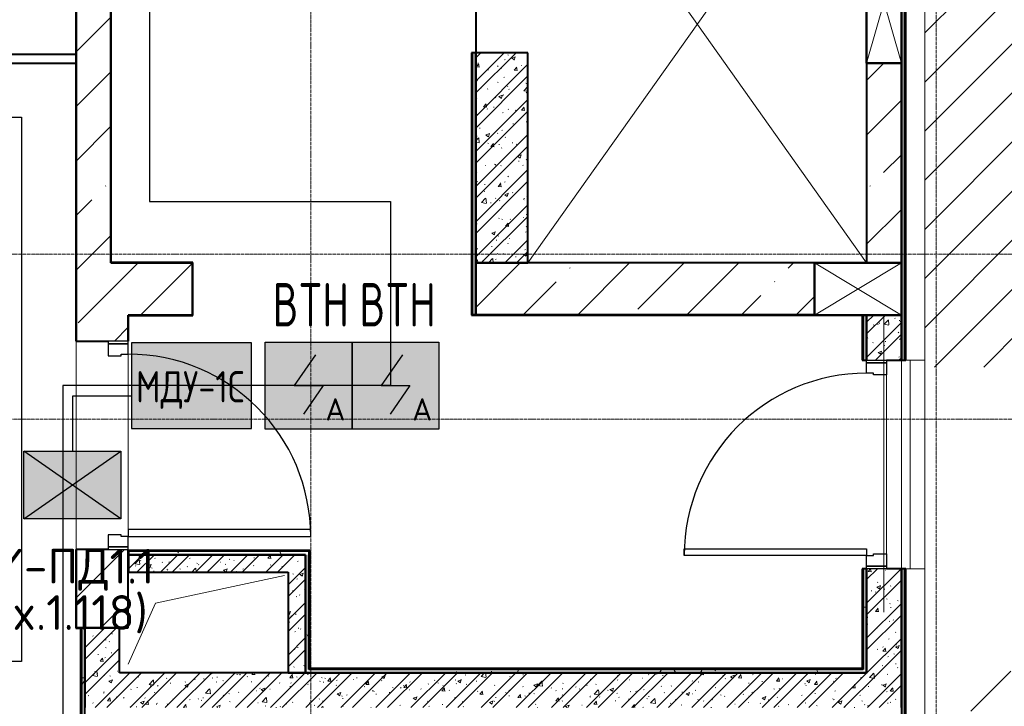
# Model space of a CAD drawing. Header units: millimetres. Extents: x -135639 to 224623, y -383017 to -59102.
# Tile 315 of 494: x 44138 to 49806, y -127774 to -123821. Entities that reach past the tile are written whole.
import ezdxf
from ezdxf.enums import TextEntityAlignment as Align

# ---------------------------------------------------------------- set-up
doc = ezdxf.new("R2010")
doc.units = ezdxf.units.MM
for name, pattern in [('CONTINOUS', [0]), ('Линия сетки', [25, 20, -2.5, 0, -2.5]), ('Штрих_3_1_5_', [4.5, 3, -1.5]), ('Штриховая_ш3 п1_5', [4.5, 3, -1.5])]:
    doc.linetypes.add(name, pattern=pattern)
for name, color, linetype, lineweight in [('#СПС_КЛ_R3', 190, 'Continuous', 30), ('A-000-M_MASS', 7, 'Continuous', 18), ('A-200-M_WALL', 7, 'Continuous', 18), ('A-200-M_WALL_EXT', 7, 'Continuous', 18), ('A-200-M_WALL_INT', 7, 'Continuous', 18), ('A-200-M_WALL_PAT', 7, 'Continuous', 40), ('A-314-M_WINDOW', 7, 'Continuous', 18), ('A-325-M_DOOR', 7, 'Continuous', 18), ('A-325-M_DOOR__FRAME', 7, 'Continuous', 30), ('A-325-M_DOOR_OPENING', 7, 'Continuous', 18), ('A-325-M_DOOR_PANEL', 7, 'Continuous', 30), ('C-953-M_PARKING', 7, 'Continuous', 18), ('S-280-M_STRUCT_FRAME', 7, 'Continuous', 18), ('Z-030-M_GRID', 7, 'Continuous', 9), ('Z-060-M_DETAIL', 7, 'Continuous', 18), ('ОС', 5, 'Continuous', 25), ('ПС', 7, 'Continuous', 40), ('СС-011-ПОЖ-СИГНАЛИЗАЦИЯ', 1, 'Continuous', 30)]:
    doc.layers.add(name, color=color, linetype=linetype, lineweight=lineweight)
doc.layers.add('A-010-M_ROOM_SEPARATION', color=4, linetype='Штриховая_ш3 п1_5', lineweight=40, true_color=0x00ffff)
doc.layers.add('ССПС', color=5, linetype='Continuous')
doc.styles.add('1111', font='isocpeur.ttf')
doc.styles.add('ISOCPEUR', font='isocpeur.ttf', dxfattribs={"height": 300})
pattern_1 = [(50, (0, 0), (218.62117, -19.1268), [22.86, -251.46]), (355, (0, 0), (-42.2919, 229.2684), [18.288, -201.168]), (100.451, (18.22, -1.6), (176.33107, 210.13963), [19.428, -213.708]), (46.184, (0, 60.96), (325.29495, -50.4516), [34.29, -377.19]), (96.636, (27.1, 56.76), (284.883, 296.9127), [29.142, -320.562]), (351.184, (0, 60.96), (284.8858, 296.9107), [27.432, -301.752]), (21, (30.48, 45.72), (181.93753, -122.71832), [22.86, -251.46]), (326, (30.48, 45.72), (74.1622, 221.0262), [18.288, -201.168]), (71.451, (45.64, 35.5), (256.10035, 98.30526), [19.428, -213.708]), (37.5, (0, 0), (3.70639, 101.465895), [3.353, -195.377, 3.353, -200.863, -201.93]), (37.5, (0, 0), (3.70639, 101.465895), [-402.946, 3.353, -198.577]), (7.5, (0, 0), (80.18358, 120.21653), [3.353, -113.081, 3.353, -190.805, -76.962]), (7.5, (0, 0), (80.18358, 120.21653), [-310.591, 3.353, -73.609]), (327.5, (-67.97, 0), (162.70865, -6.87497), [3.353, -72.847, 3.353, -234.391, -315.468]), (327.5, (-67.97, 0), (162.70865, -6.87497), [-313.944, 3.353, -312.115]), (317.5, (-98.45, 0), (177.75468, 30.51183), [3.353, -95.707, 3.353, -154.534, -224.028]), (317.5, (-98.45, 0), (177.75468, 30.51183), [-256.946, 3.353, -220.675])]
pattern_2 = [(45, (0, 0), (-101.02788, 101.02788), []), (45, (67.35, 0), (-101.02788, 101.02788), [])]
pattern_3 = [(0, (0, 0), (406.4, 101.6), [33.528, -271.272, 33.528, -271.272, -1625.6]), (0, (0, 0), (406.4, 101.6), [-609.6, 33.528, -576.072, 33.528, -271.272, -711.2]), (0, (0, 0), (406.4, 101.6), [-1524, 33.528, -169.672, 33.528, -474.472]), (120, (152.4, 50.8), (-291.18818, 301.15272), [33.528, -271.272, 33.528, -271.272, -1625.6]), (120, (152.4, 50.8), (-291.18818, 301.15272), [-609.6, 33.528, -576.072, 33.528, -271.272, -711.2]), (120, (152.4, 50.8), (-291.18818, 301.15272), [-1524, 33.528, -169.672, 33.528, -474.472]), (240, (203.2, 254), (-115.21182, -402.75272), [33.528, -271.272, 33.528, -271.272, -1625.6]), (240, (203.2, 254), (-115.21182, -402.75272), [-609.6, 33.528, -576.072, 33.528, -271.272, -711.2]), (240, (203.2, 254), (-115.21182, -402.75272), [-1524, 33.528, -169.672, 33.528, -474.472])]
pattern_4 = [(45, (0, 0), (-314.309, 314.309), []), (45, (314.3, 0), (-314.309, 314.309), [555.625, -111.125, 3.353, -107.772])]

# ---------------------------------------------------------------- blocks, each defined once
blk = doc.blocks.new('101_Дверь_Однопольная - _ПЧ_Мет_1000х2000_Лифтовой холл_EI60_Пр-4459317-B1_-7_650_')
at = {"layer": 'A-325-M_DOOR', "color": 253, "lineweight": 30, "true_color": 0xaaaaaa}
for p, q in [((-600, 100), (-585, 100)), ((-600, -15), (-600, 100)), ((-585, 100), (-585, -15)), ((585, -15), (585, 100)), ((585, 100), (600, 100)), ((600, 100), (600, -15)), ((-585, -15), (-600, -15)), ((600, -15), (585, -15))]:
    blk.add_line(p, q, dxfattribs=at)
at = {"layer": 'A-325-M_DOOR__FRAME', "color": 253, "true_color": 0xaaaaaa}
for p, q in [((-585, 100), (-525, 100)), ((-585, -15), (-585, 100)), ((-525, 100), (-525, 60)), ((-525, 60), (-515, 60)), ((-515, 60), (-515, -15)), ((515, 60), (525, 60)), ((515, -15), (515, 60)), ((525, 100), (585, 100)), ((525, 60), (525, 100)), ((585, 100), (585, -15)), ((-515, -15), (-585, -15)), ((585, -15), (515, -15))]:
    blk.add_line(p, q, dxfattribs=at)
at = {"layer": 'A-325-M_DOOR_PANEL', "color": 253, "true_color": 0xaaaaaa}
for p, q in [((-525, 1150), (-485, 1150)), ((-525, 100), (-525, 1150)), ((-485, 1150), (-485, 100)), ((-485, 100), (-525, 100))]:
    blk.add_line(p, q, dxfattribs=at)
blk.add_arc((-525, 100), 1050, 0, 90, dxfattribs=at)
blk = doc.blocks.new('A_PAR_Parking - M_MGN-V48-B1_-7_650_')
at = {"layer": 'C-953-M_PARKING', "lineweight": 9, "true_color": 0xcddce3}
h = blk.add_hatch(dxfattribs=at)
h.set_pattern_fill('FP_7', color=254, style=0, pattern_type=2)
h.set_pattern_definition([(315, (-68250, 60750), (141.42136, 141.42136), [])])
h.paths.add_polyline_path([(-1250, 3265), (-1250, 2700), (1300, 2700), (1300, -2650), (2350, -2650), (2350, 3265), (-1235.5, 3265)])
blk = doc.blocks.new('A_PAR_Parking - M_MGN-V49-B1_-7_650_')
at = {"layer": 'C-953-M_PARKING', "lineweight": 9, "true_color": 0xcddce3}
h = blk.add_hatch(dxfattribs=at)
h.set_pattern_fill('FP_8', color=254, style=0, pattern_type=2)
h.set_pattern_definition([(45, (-59000, -61900), (-141.42136, 141.42136), [])])
h.paths.add_polyline_path([(2350, -2650), (2350, 3350), (-1250, 3350), (-1250, 2700), (1300, 2700), (1300, -2650)])
blk = doc.blocks.new('101_Дверь_Однопольная - _ПЧ_Мет_1000х2000_Лифтовой холл_EI60_Л-3419370-B1_-7_650_')
at = {"layer": 'A-325-M_DOOR', "color": 253, "lineweight": 30, "true_color": 0xaaaaaa}
for p, q in [((-585, 150), (-600, 150)), ((-600, 150), (-600, 35)), ((-585, 35), (-585, 150)), ((600, 150), (585, 150)), ((585, 150), (585, 35)), ((600, 35), (600, 150)), ((-600, 35), (-585, 35)), ((585, 35), (600, 35))]:
    blk.add_line(p, q, dxfattribs=at)
at = {"layer": 'A-325-M_DOOR__FRAME', "color": 253, "true_color": 0xaaaaaa}
for p, q in [((-525, 150), (-585, 150)), ((-585, 150), (-585, 35)), ((-525, 110), (-525, 150)), ((585, 150), (525, 150)), ((525, 150), (525, 110)), ((585, 35), (585, 150)), ((-515, 110), (-525, 110)), ((-515, 35), (-515, 110)), ((525, 110), (515, 110)), ((515, 110), (515, 35)), ((-585, 35), (-515, 35)), ((515, 35), (585, 35))]:
    blk.add_line(p, q, dxfattribs=at)
at = {"layer": 'A-325-M_DOOR_PANEL', "color": 253, "true_color": 0xaaaaaa}
for p, q in [((525, 1200), (485, 1200)), ((485, 1200), (485, 150)), ((525, 150), (525, 1200)), ((485, 150), (525, 150))]:
    blk.add_line(p, q, dxfattribs=at)
blk.add_arc((525, 150), 1050, 90, 180, dxfattribs=at)
blk = doc.blocks.new('ПР - _ПЧ_1200_200_Оп250-250_Шаг300_Арм16_Арм10-3250725-B1_-7_650_')
at = {"layer": 'S-280-M_STRUCT_FRAME', "color": 21, "true_color": 0xffaaaa}
for p, q in [((-850, 0), (850, 0)), ((-850, 0), (-600, 0)), ((-515, 0), (515, 0)), ((-515, 0), (515, 0)), ((600, 0), (850, 0))]:
    blk.add_line(p, q, dxfattribs=at)
blk = doc.blocks.new('CP_ДШ_Hanytex_TopJoint 24C_Половина - CP_ДШ_Hanytex_TopJoint 24C_Половина-3668194-B1_-7_650_')
at = {"layer": 'A-000-M_MASS', "color": 253, "true_color": 0xaaaaaa}
for q in [(0, 110), (10360, 0)]:
    blk.add_line((10360, 110), q, dxfattribs=at)
blk = doc.blocks.new('CP_ДШ_Hanytex_TopJoint 24C_Половина - CP_ДШ_Hanytex_TopJoint 24C_Половина-3668236-B1_-7_650_')
at = {"layer": 'A-000-M_MASS', "color": 253, "true_color": 0xaaaaaa}
for p in [(0, 0), (5655, 110)]:
    blk.add_line(p, (0, 110), dxfattribs=at)
blk = doc.blocks.new('CP_ДШ_Hanytex_TopJoint 24C - CP_ДШ_Hanytex_TopJoint 24C-V92-B1_-7_650_')
at = {"layer": 'A-000-M_MASS', "color": 253, "true_color": 0xaaaaaa}
for p, q in [((0, 0), (0, 110)), ((1200, 110), (0, 110)), ((1200, 110), (1200, 0)), ((1200, 25), (0, 25)), ((0, 25), (0, 0)), ((1200, 0), (1200, 25)), ((0, -25), (1200, -25)), ((1115, -110), (85, -110))]:
    blk.add_line(p, q, dxfattribs=at)
blk = doc.blocks.new('135_SLK_GD_AR_rvt-1-B1_-7_650_')
at = {"layer": 'A-200-M_WALL_PAT', "lineweight": 9, "true_color": 0xaaaaaa}
h = blk.add_hatch(dxfattribs=at)
h.set_pattern_fill('FP_11', color=253, style=0, pattern_type=2)
h.set_pattern_definition(pattern_3)
h.paths.add_polyline_path([(57350, 60100), (57370, 60100), (57370, 65840), (57350, 65840), (57350, 60361.5)])
h.paths.add_polyline_path([(57350, 67040), (57370, 67040), (57370, 77420), (57350, 77420), (57350, 67300)])
h = blk.add_hatch(dxfattribs=at)
h.set_pattern_fill('FP_11', color=253, style=0, pattern_type=2)
h.set_pattern_definition(pattern_3)
h.paths.add_polyline_path([(54900, 67302), (54900, 68810), (54880, 68810), (54880, 67302)])
h.paths.add_polyline_path([(54880, 70210), (54900, 70210), (54900, 70690), (54880, 70690)])
h.paths.add_polyline_path([(54880, 71790), (54900, 71790), (54900, 72640), (54880, 72640)])
h.paths.add_polyline_path([(54880, 73740), (54900, 73740), (54900, 74590), (54880, 74590)])
h.paths.add_polyline_path([(54880, 75990), (54900, 75990), (54900, 77198), (54880, 77198), (54880, 76328.8)])
h = blk.add_hatch(dxfattribs=at)
h.set_pattern_fill('FP_1', color=253, style=0, pattern_type=2)
h.set_pattern_definition(pattern_1)
h.paths.add_polyline_path([(55200, 67600), (55200, 68810), (54900, 68810), (54900, 67600)])
h = blk.add_hatch(dxfattribs=at)
h.set_pattern_fill('FP_2', color=253, style=0, pattern_type=2)
h.set_pattern_definition(pattern_2)
h.paths.add_polyline_path([(55200, 67600), (55200, 68810), (54900, 68810), (54900, 67600)])
h = blk.add_hatch(dxfattribs=at)
h.set_pattern_fill('FP_11', color=253, style=0, pattern_type=2)
h.set_pattern_definition(pattern_3)
h.paths.add_polyline_path([(57130, 65260), (57150, 65260), (57150, 65840), (57130, 65840), (57130, 65265)])
h.paths.add_polyline_path([(57150, 67040), (57150, 67300), (57130, 67300), (57130, 67040)])
h = blk.add_hatch(dxfattribs=at)
h.set_pattern_fill('FP_1', color=253, style=0, pattern_type=2)
h.set_pattern_definition(pattern_1)
h.paths.add_polyline_path([(57150, 65240), (57350, 65240), (57350, 65840), (57150, 65840), (57150, 65265)])
h.paths.add_polyline_path([(57265, 67040), (57350, 67040), (57350, 67300), (57150, 67300), (57150, 67040), (57210.4, 67040)])
h = blk.add_hatch(dxfattribs=at)
h.set_pattern_fill('FP_2', color=253, style=0, pattern_type=2)
h.set_pattern_definition(pattern_2)
h.paths.add_polyline_path([(57150, 65240), (57350, 65240), (57350, 65840), (57150, 65840), (57150, 65265)])
h.paths.add_polyline_path([(57265, 67040), (57350, 67040), (57350, 67300), (57150, 67300), (57150, 67040), (57210.4, 67040)])
h = blk.add_hatch(dxfattribs=at)
h.set_pattern_fill('FP_11', color=253, style=0, pattern_type=2)
h.set_pattern_definition(pattern_3)
h.paths.add_polyline_path([(53920, 65920), (53940, 65920), (53940, 65940), (52902, 65940), (52902, 65920)])
h = blk.add_hatch(dxfattribs=at)
h.set_pattern_fill('FP_1', color=253, style=0, pattern_type=2)
h.set_pattern_definition(pattern_1)
h.paths.add_polyline_path([(53820, 65820), (53920, 65820), (53920, 65920), (52902, 65920), (52902, 65820)])
h = blk.add_hatch(dxfattribs=at)
h.set_pattern_fill('FP_2', color=253, style=0, pattern_type=2)
h.set_pattern_definition(pattern_2)
h.paths.add_polyline_path([(53820, 65820), (53920, 65820), (53920, 65920), (52902, 65920), (52902, 65820)])
h = blk.add_hatch(dxfattribs=at)
h.set_pattern_fill('FP_11', color=253, style=0, pattern_type=2)
h.set_pattern_definition(pattern_3)
h.paths.add_polyline_path([(53920, 65260), (53940, 65260), (53940, 65920), (53920, 65920), (53920, 65265)])
h = blk.add_hatch(dxfattribs=at)
h.set_pattern_fill('FP_1', color=253, style=0, pattern_type=2)
h.set_pattern_definition(pattern_1)
h.paths.add_polyline_path([(53920, 65240), (53920, 65820), (53820, 65820), (53820, 65240)])
h = blk.add_hatch(dxfattribs=at)
h.set_pattern_fill('FP_2', color=253, style=0, pattern_type=2)
h.set_pattern_definition(pattern_2)
h.paths.add_polyline_path([(53920, 65240), (53920, 65820), (53820, 65820), (53820, 65240)])
h = blk.add_hatch(dxfattribs=at)
h.set_pattern_fill('FP_11', color=253, style=0, pattern_type=2)
h.set_pattern_definition(pattern_3)
h.paths.add_polyline_path([(52630, 64495), (52650, 64495), (52650, 65500), (52630, 65500), (52630, 64500)])
h = blk.add_hatch(dxfattribs=at)
h.set_pattern_fill('FP_1', color=253, style=0, pattern_type=2)
h.set_pattern_definition(pattern_1)
h.paths.add_polyline_path([(52850, 65040), (52850, 65500), (52650, 65500), (52650, 65040), (52750, 65040)])
h = blk.add_hatch(dxfattribs=at)
h.set_pattern_fill('FP_2', color=253, style=0, pattern_type=2)
h.set_pattern_definition(pattern_2)
h.paths.add_polyline_path([(52850, 65040), (52850, 65500), (52650, 65500), (52650, 65040), (52750, 65040)])
h = blk.add_hatch(dxfattribs=at)
h.set_pattern_fill('FP_1', color=253, style=0, pattern_type=2)
h.set_pattern_definition(pattern_1)
h.paths.add_polyline_path([(57350, 65040), (57350, 65240), (52850, 65240), (52850, 65040), (57210.4, 65040)])
h = blk.add_hatch(dxfattribs=at)
h.set_pattern_fill('FP_2', color=253, style=0, pattern_type=2)
h.set_pattern_definition(pattern_2)
h.paths.add_polyline_path([(57350, 65040), (57350, 65240), (52850, 65240), (52850, 65040), (57210.4, 65040)])
h = blk.add_hatch(dxfattribs=at)
h.set_pattern_fill('FP_11', color=253, style=0, pattern_type=2)
h.set_pattern_definition(pattern_3)
h.paths.add_polyline_path([(57150, 65240), (57150, 65260), (53920, 65260), (53920, 65240), (56268.9, 65240)])
at = {"color": 253, "lineweight": 18, "true_color": 0xaaaaaa}
for p, q in [((53800, 65800), (53056.6, 65642)), ((53056.6, 65642), (52900, 65290))]:
    blk.add_line(p, q, dxfattribs=at)
at = {"layer": 'A-010-M_ROOM_SEPARATION', "color": 131, "linetype": 'Штрих_3_1_5_', "true_color": 0xaaffff}
blk.add_line((54900, 70210), (54900, 68810), dxfattribs=at)
at = {"layer": 'A-200-M_WALL', "color": 253, "lineweight": 40, "true_color": 0xaaaaaa}
for p, q in [((57370, 67040), (57370, 77420)), ((54880, 68810), (54880, 67302)), ((54880, 67302), (54875, 67302)), ((54900, 67302), (54880, 67302)), ((57130, 67300), (57130, 67040)), ((57150, 67300), (57150, 67040)), ((57150, 67040), (57150, 67300)), ((57350, 67040), (57350, 67300)), ((57350, 67300), (57350, 67040)), ((52900, 65920), (52900, 65820)), ((53940, 65940), (52902, 65940)), ((52902, 65940), (52902, 65920)), ((53920, 65920), (52902, 65920)), ((52902, 65920), (52902, 65820)), ((52902, 65920), (53920, 65920)), ((53940, 65940), (53940, 65920)), ((53940, 65265), (53940, 65920)), ((57130, 65840), (57130, 65265)), ((57150, 65840), (57150, 65265)), ((57150, 65265), (57150, 65840)), ((57350, 65240), (57350, 65840)), ((57350, 65840), (57350, 65240)), ((57370, 60100), (57370, 65840)), ((52630, 65500), (52630, 64500)), ((53920, 65240), (53820, 65240)), ((53820, 65240), (53920, 65240)), ((53940, 65260), (53940, 65265)), ((57130, 65260), (53940, 65260)), ((57130, 65265), (57130, 65260)), ((57150, 65260), (57150, 65265))]:
    blk.add_line(p, q, dxfattribs=at)
at = {"layer": 'A-200-M_WALL_INT', "color": 253, "lineweight": 40, "true_color": 0xaaaaaa}
for p, q in [((57375, 67040), (57375, 77425)), ((52800, 74650), (52800, 67600)), ((52802, 67602), (52802, 74670)), ((52598, 70398), (52598, 67150)), ((52600, 67150), (52600, 70400)), ((54900, 68810), (54875, 68810)), ((54875, 68810), (54875, 67302)), ((54900, 68810), (54900, 67600)), ((55200, 68810), (54900, 68810)), ((54900, 67302), (54900, 68810)), ((55200, 67600), (55200, 68810)), ((52600, 68800), (51272, 68800)), ((51272, 68750), (52600, 68750)), ((52600, 68750), (52600, 68800)), ((57350, 68750), (57350, 67600)), ((52800, 67600), (52802, 67600)), ((53272, 67602), (52802, 67602)), ((52802, 67600), (53270, 67600)), ((53270, 67600), (53270, 67300)), ((53272, 67600), (53272, 67602)), ((53272, 67298), (53272, 67600)), ((54900, 67600), (55200, 67600)), ((52900, 67300), (52900, 67150)), ((52902, 67300), (52900, 67300)), ((53270, 67300), (52902, 67300)), ((52902, 67150), (52902, 67298)), ((52902, 67298), (53270, 67298)), ((53270, 67298), (53272, 67298)), ((54875, 67302), (54875, 67300)), ((54875, 67300), (54900, 67300)), ((56850, 67302), (54900, 67302)), ((54900, 67300), (56850, 67300)), ((57125, 67300), (57125, 67040)), ((52598, 67150), (52600, 67150)), ((52900, 67150), (52902, 67150)), ((57125, 67040), (57150, 67040)), ((57265, 67040), (57350, 67040)), ((57350, 67040), (57375, 67040)), ((52600, 65950), (52598, 65950)), ((52598, 65950), (52598, 65498)), ((52600, 65500), (52600, 65950)), ((52900, 65950), (52900, 65920)), ((52902, 65950), (52900, 65950)), ((52902, 65945), (52902, 65950)), ((53945, 65945), (52902, 65945)), ((53920, 65820), (53920, 65920)), ((53920, 65920), (53920, 65265)), ((53945, 65940), (53945, 65945)), ((53945, 65920), (53945, 65940)), ((53945, 65265), (53945, 65920)), ((52900, 65820), (52902, 65820)), ((52902, 65820), (53820, 65820)), ((53820, 65820), (53820, 65240)), ((53920, 65240), (53920, 65820)), ((57150, 65840), (57125, 65840)), ((57125, 65840), (57125, 65265)), ((57350, 65840), (57265, 65840)), ((57375, 65840), (57350, 65840)), ((57375, 60100), (57375, 65840)), ((52598, 65498), (52600, 65498)), ((52625, 65500), (52600, 65500)), ((52600, 65498), (52625, 65498)), ((52650, 65500), (52625, 65500)), ((52625, 65500), (52625, 64500)), ((52625, 65498), (52625, 65500)), ((52650, 65500), (52650, 65040)), ((52850, 65500), (52650, 65500)), ((52650, 64500), (52650, 65500)), ((52850, 65240), (52850, 65500)), ((53820, 65240), (52850, 65240)), ((53920, 65265), (53920, 65260)), ((53920, 65260), (53920, 65240)), ((57150, 65240), (53920, 65240)), ((53920, 65240), (57150, 65240)), ((57125, 65265), (53945, 65265)), ((57150, 65265), (57150, 65240)), ((57150, 65240), (57150, 65260)), ((57350, 65040), (57350, 65240)), ((57350, 65240), (57350, 63550))]:
    blk.add_line(p, q, dxfattribs=at)
at = {"layer": 'A-000-M_MASS', "color": 253, "lineweight": 18, "true_color": 0xaaaaaa}
for name, p, rotation in [('CP_ДШ_Hanytex_TopJoint 24C_Половина - CP_ДШ_Hanytex_TopJoint 24C_Половина-3668194-B1_-7_650_', (57375, 77400), 269.9999999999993), ('CP_ДШ_Hanytex_TopJoint 24C - CP_ДШ_Hanytex_TopJoint 24C-V92-B1_-7_650_', (57375, 67040), 270.0000000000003), ('CP_ДШ_Hanytex_TopJoint 24C_Половина - CP_ДШ_Hanytex_TopJoint 24C_Половина-3668236-B1_-7_650_', (57375, 65840), 269.9999999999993)]:
    blk.add_blockref(name, p, dxfattribs=dict(at, rotation=rotation))
at = {"layer": 'A-325-M_DOOR', "color": 253, "lineweight": 18, "true_color": 0xaaaaaa}
for name, p, rotation in [('101_Дверь_Однопольная - _ПЧ_Мет_1000х2000_Лифтовой холл_EI60_Л-3419370-B1_-7_650_', (52750, 66550), 269.9999999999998), ('101_Дверь_Однопольная - _ПЧ_Мет_1000х2000_Лифтовой холл_EI60_Пр-4459317-B1_-7_650_', (57250, 66440), 90)]:
    blk.add_blockref(name, p, dxfattribs=dict(at, rotation=rotation))
at = {"layer": 'C-953-M_PARKING', "color": 253, "lineweight": 18, "true_color": 0xaaaaaa, "rotation": 89.9999999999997}
blk.add_blockref('A_PAR_Parking - M_MGN-V48-B1_-7_650_', (60750, 68250), dxfattribs=at)
at = {"layer": 'C-953-M_PARKING', "color": 253, "lineweight": 18, "true_color": 0xaaaaaa}
blk.add_blockref('A_PAR_Parking - M_MGN-V49-B1_-7_650_', (59000, 61900), dxfattribs=at)
at = {"layer": 'S-280-M_STRUCT_FRAME', "color": 253, "lineweight": 18, "true_color": 0xaaaaaa, "rotation": 90}
blk.add_blockref('ПР - _ПЧ_1200_200_Оп250-250_Шаг300_Арм16_Арм10-3250725-B1_-7_650_', (57250, 66440), dxfattribs=at)
blk = doc.blocks.new('231_ADSK_Дверь_Проем - ADSK_Дверь_Проем-V294-B1_-7_650_')
at = {"layer": 'A-325-M_DOOR_OPENING', "color": 253, "true_color": 0xaaaaaa}
for p, q in [((-600, 150), (600, 150)), ((-600, -150), (600, -150))]:
    blk.add_line(p, q, dxfattribs=at)
blk = doc.blocks.new('231_Отверстие прямоуг _Окно_Стена_ - Отверстие-2214511-B1_-7_650_')
at = {"layer": 'A-314-M_WINDOW', "color": 253, "lineweight": 50, "true_color": 0xaaaaaa}
for p, q in [((-225, -100), (-225, 100)), ((-225, 100), (475, 100)), ((475, 100), (475, -100)), ((475, -100), (-225, -100))]:
    blk.add_line(p, q, dxfattribs=at)
at = {"layer": 'Z-060-M_DETAIL', "color": 253, "true_color": 0xaaaaaa}
for p, q in [((-225, 100), (-225, -100)), ((475, 100), (-225, 100)), ((475, 100), (-225, -100)), ((-225, 100), (475, -100)), ((475, 100), (475, -100)), ((-225, -100), (475, -100))]:
    blk.add_line(p, q, dxfattribs=at)
blk = doc.blocks.new('231_Отверстие прямоуг _Окно_Стена_ - Отверстие-2513494-B1_-7_650_')
at = {"layer": 'A-314-M_WINDOW', "color": 253, "lineweight": 50, "true_color": 0xaaaaaa}
for p, q in [((-125, -150), (-125, 150)), ((-125, 150), (375, 150)), ((375, 150), (375, -150)), ((375, -150), (-125, -150))]:
    blk.add_line(p, q, dxfattribs=at)
at = {"layer": 'Z-060-M_DETAIL', "color": 253, "true_color": 0xaaaaaa}
for p, q in [((-125, 150), (-125, -150)), ((375, 150), (-125, 150)), ((375, 150), (-125, -150)), ((-125, 150), (375, -150)), ((375, 150), (375, -150)), ((-125, -150), (375, -150))]:
    blk.add_line(p, q, dxfattribs=at)
blk = doc.blocks.new('135_SLK_K1-2-3_KR_rvt-1-B1_-7_650_')
at = {"layer": 'A-200-M_WALL_PAT', "lineweight": 9, "true_color": 0xaaaaaa}
h = blk.add_hatch(dxfattribs=at)
h.set_pattern_fill('FP_20', color=253, style=0, pattern_type=2)
h.set_pattern_definition(pattern_4)
h.paths.add_polyline_path([(57210.4, 67600), (57350, 67600), (57350, 68750), (57150, 68750), (57150, 67600)])
h.paths.add_polyline_path([(57150, 69450), (57350, 69450), (57350, 70750), (57150, 70750), (57150, 69675.7)])
h.paths.add_polyline_path([(57150, 71450), (57350, 71450), (57350, 72700), (57150, 72700), (57150, 72300)])
h.paths.add_polyline_path([(57150, 73400), (57350, 73400), (57350, 74650), (57150, 74650), (57150, 73667.6)])
h.paths.add_polyline_path([(57150, 75350), (57350, 75350), (57350, 77200), (57150, 77200), (57150, 76328.8)])
h = blk.add_hatch(dxfattribs=at)
h.set_pattern_fill('FP_20', color=253, style=0, pattern_type=2)
h.set_pattern_definition(pattern_4)
h.paths.add_polyline_path([(52600, 67600), (52800, 67600), (52800, 74650), (52600, 74650), (52600, 69675.7)])
h = blk.add_hatch(dxfattribs=at)
h.set_pattern_fill('FP_20', color=253, style=0, pattern_type=2)
h.set_pattern_definition(pattern_4)
h.paths.add_polyline_path([(53270, 67300), (53270, 67600), (52600, 67600), (52600, 67300), (52900, 67300)])
h = blk.add_hatch(dxfattribs=at)
h.set_pattern_fill('FP_20', color=253, style=0, pattern_type=2)
h.set_pattern_definition(pattern_4)
h.paths.add_polyline_path([(56268.9, 67300), (56850, 67300), (56850, 67600), (54900, 67600), (54900, 67300)])
h = blk.add_hatch(dxfattribs=at)
h.set_pattern_fill('FP_20', color=253, style=0, pattern_type=2)
h.set_pattern_definition(pattern_4)
h.paths.add_polyline_path([(52600, 65500), (52900, 65500), (52900, 65950), (52600, 65950), (52600, 65683.9)])
h.paths.add_polyline_path([(52785, 67150), (52900, 67150), (52900, 67300), (52600, 67300), (52600, 67150)])
at = {"color": 253, "lineweight": 18, "true_color": 0xaaaaaa}
for p, q in [((55200, 67600), (57150, 70350)), ((55200, 70350), (57150, 67600))]:
    blk.add_line(p, q, dxfattribs=at)
at = {"layer": 'A-200-M_WALL_EXT', "color": 253, "lineweight": 40, "true_color": 0xaaaaaa}
for p, q in [((52800, 67600), (52800, 74650)), ((52600, 70400), (52600, 67600)), ((57150, 68750), (57150, 67600)), ((57350, 67600), (57350, 68750)), ((52600, 67600), (52600, 67300)), ((53270, 67600), (52800, 67600)), ((53270, 67300), (53270, 67600)), ((56850, 67600), (54900, 67600)), ((54900, 67600), (54900, 67300)), ((52600, 67300), (52600, 67150)), ((52900, 67300), (53270, 67300)), ((52900, 67150), (52900, 67300)), ((54900, 67300), (56850, 67300)), ((52600, 67150), (52785, 67150)), ((52600, 65950), (52600, 65500)), ((52785, 65950), (52600, 65950)), ((52900, 65500), (52900, 65950)), ((52600, 65500), (52900, 65500))]:
    blk.add_line(p, q, dxfattribs=at)
at = {"layer": 'A-314-M_WINDOW', "color": 253, "lineweight": 18, "true_color": 0xaaaaaa, "rotation": 89.99999999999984}
blk.add_blockref('231_Отверстие прямоуг _Окно_Стена_ - Отверстие-2214511-B1_-7_650_', (57250, 68975), dxfattribs=at)
at = {"layer": 'A-314-M_WINDOW', "color": 253, "lineweight": 18, "true_color": 0xaaaaaa}
blk.add_blockref('231_Отверстие прямоуг _Окно_Стена_ - Отверстие-2513494-B1_-7_650_', (56975, 67450), dxfattribs=at)
at = {"layer": 'A-325-M_DOOR', "color": 253, "lineweight": 18, "true_color": 0xaaaaaa, "rotation": 89.99999999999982}
blk.add_blockref('231_ADSK_Дверь_Проем - ADSK_Дверь_Проем-V294-B1_-7_650_', (52750, 66550), dxfattribs=at)
blk = doc.blocks.new('-1 эт')
at = {"layer": 'Z-030-M_GRID', "color": 253, "linetype": 'Линия сетки', "true_color": 0xaaaaaa}
for p, q in [((53950, -19697.8), (53950, 89253.2)), ((57550, -19697.6), (57550, 89253.4)), ((155950.9, 67650), (-3682.2, 67650)), ((155947.6, 66700), (-3682.2, 66700))]:
    blk.add_line(p, q, dxfattribs=at)
at = {"lineweight": 5}
for name in ['135_SLK_GD_AR_rvt-1-B1_-7_650_', '135_SLK_K1-2-3_KR_rvt-1-B1_-7_650_']:
    blk.add_blockref(name, (0, 0), dxfattribs=at)
blk = doc.blocks.new('*U4706')
at = {"lineweight": 35, "true_color": 0xffffff}
h = blk.add_hatch(color=7, dxfattribs=at)
h.dxf.hatch_style = 1
h.paths.add_polyline_path([(0, 499.6), (0, 0), (499.6, 0), (499.6, 499.6)])
at = {"color": 1, "linetype": 'ByBlock', "lineweight": -2}
for p, q in [((289.5, 426.3), (166.9, 249.8)), ((166.9, 249.8), (332.7, 249.8)), ((332.7, 249.8), (219.3, 86.3))]:
    blk.add_line(p, q, dxfattribs=at)
at = {"color": 1, "linetype": 'ByBlock', "lineweight": -2, "ltscale": 0.1}
blk.add_lwpolyline([(0, 499.6), (499.6, 499.6), (499.6, 0), (0, 0)], close=True, dxfattribs=at)
at = {"color": 1, "linetype": 'ByBlock', "lineweight": -2, "ltscale": 1000, "style": '1111'}
blk.add_text('A', height=128.1, dxfattribs=at).set_placement((403.4, 49.2), align=Align.CENTER)
at = {"color": 0, "linetype": 'ByBlock', "lineweight": -2, "style": '1111'}
blk.add_attdef('INDEX', (-63.3, -234.7), '', height=125, dxfattribs=at)
at = {"color": 0, "linetype": 'ByBlock', "lineweight": -2, "style": '1111', "flags": 1}
for tag, p in [('NAME_DEVICE', (-64.1, -421.2)), ('NUM_POM', (-81.6, -847))]:
    blk.add_attdef(tag, p, '', height=125, dxfattribs=at)
at = {"color": 0, "linetype": 'ByBlock', "lineweight": -2, "style": '1111', "width": 0.7}
blk.add_attdef('NUM_DEVICE', (-64.1, -629.5), '', height=125, dxfattribs=at)
blk = doc.blocks.new('*U4714')
at = {"linetype": 'ByBlock', "lineweight": -2, "ltscale": 100}
h = blk.add_hatch(color=0, dxfattribs=at)
h.dxf.hatch_style = 1
h.paths.add_polyline_path([(0, 0), (139.7, 97.2), (0, 194.4)])
h.paths.add_polyline_path([(139.7, 97.2), (279.5, 0), (279.5, 194.4)])
at = {"linetype": 'CONTINOUS', "lineweight": 30, "ltscale": 100, "true_color": 0xffffff}
h = blk.add_hatch(color=7, dxfattribs=at)
h.dxf.hatch_style = 1
h.paths.add_polyline_path([(0, 194.4), (139.7, 97.2), (279.5, 194.4)])
h.paths.add_polyline_path([(0, 0), (279.5, 0), (139.7, 97.2)])
at = {"color": 0, "linetype": 'ByBlock', "lineweight": -2, "ltscale": 100}
for p, q in [((0, 194.4), (279.5, 0)), ((279.5, 194.4), (0, 0))]:
    blk.add_line(p, q, dxfattribs=at)
blk.add_lwpolyline([(279.5, 0), (0, 0), (0, 194.4), (279.5, 194.4)], close=True, dxfattribs=at)
blk = doc.blocks.new('ger')
at = {"lineweight": 40, "ltscale": 2, "true_color": 0xffffff}
h = blk.add_hatch(color=7, dxfattribs=at)
h.dxf.hatch_style = 1
h.paths.add_polyline_path([(491036.1, -67335.5), (491036.1, -66842.7), (490344.7, -66842.7), (490344.7, -67335.5)])
at = {"layer": 'ОС', "color": 1, "lineweight": 30}
blk.add_lwpolyline([(491036.1, -66842.7), (490344.7, -66842.7), (490344.7, -67335.5), (491036.1, -67335.5)], close=True, dxfattribs=at)
at = {"layer": 'ССПС', "color": 1, "lineweight": -2, "ltscale": 1000, "style": '1111', "width": 0.8}
blk.add_text('МДУ-1С', height=180, dxfattribs=at).set_placement((490370.6, -67185.8))

msp = doc.modelspace()

# ---------------------------------------------------------------- linework, layer by layer
at = {"layer": '#СПС_КЛ_R3', "lineweight": 30}
msp.add_lwpolyline([(9665.4, -112761), (19933.1, -112761), (19933.1, -111987.8), (28543.4, -111987.8), (28543.4, -113648.2), (36449.8, -113648.2), (36449.8, -112640.5), (37204, -112640.5), (37204, -112875.9), (36670.6, -112875.9), (36670.6, -113831.7), (35323.3, -113831.7), (35323.3, -121125.3), (37150.8, -121125.3), (37150.8, -124382.9), (44149.5, -124382.9), (44149.5, -127515.8), (40538.8, -127515.8), (40538.8, -134422.3), (63531.5, -134422.3), (63531.5, -142519.4), (68464.5, -142519.4)], dxfattribs=at)
at = {"layer": 'СС-011-ПОЖ-СИГНАЛИЗАЦИЯ', "lineweight": 30}
msp.add_lwpolyline([(44884.6, -117337.8), (44884.6, -124868.7), (46271.9, -124868.7), (46271.9, -125927.8), (44387.3, -125927.8), (44387.3, -128278.3), (43057.1, -128278.3), (43057.1, -131334.5), (42392.4, -131334.5), (42392.4, -128278.3), (41253.1, -128278.3), (41253.1, -127910.1), (43619.2, -127910.1), (43619.2, -124930.1), (37044.5, -124930.1), (37044.5, -123935.5), (36407.1, -123935.5), (36407.1, -120987.5)], dxfattribs=at)
at = {"layer": 'СС-011-ПОЖ-СИГНАЛИЗАЦИЯ', "color": 30, "lineweight": 30, "true_color": 0xf26722}
msp.add_lwpolyline([(44781.5, -125989.3), (44441.5, -125989.3), (44441.5, -126305.1)], dxfattribs=at)

# ---------------------------------------------------------------- block references
msp.add_blockref('-1 эт', (-8136.8, -192821.5))
at = {"layer": 'ПС', "color": 7, "linetype": 'CONTINOUS', "lineweight": 30, "ltscale": 100}
ref = msp.add_blockref('*U4706', (45551.5, -126177.9), dxfattribs=dict(at, xscale=1.000736, yscale=1.000736, zscale=1.000736))
ref.add_attrib('NUM_DEVICE', 'BTH', dxfattribs={"layer": '0', "color": 0, "linetype": 'ByBlock', "lineweight": -2, "ltscale": 100, "height": 250.18, "style": '1111', "width": 0.7}).set_placement((45813.2, -125587.4), align=Align.CENTER)
ref = msp.add_blockref('*U4706', (46051.4, -126177.9), dxfattribs=dict(at, xscale=1.000736, yscale=1.000736, zscale=1.000736))
ref.add_attrib('NUM_DEVICE', 'BTH', dxfattribs={"layer": '0', "color": 0, "linetype": 'ByBlock', "lineweight": -2, "ltscale": 100, "height": 250.18, "style": '1111', "width": 0.7}).set_placement((46313.2, -125587.4), align=Align.CENTER)
at = {"layer": 'ПС', "color": 84, "linetype": 'Continuous', "lineweight": 30, "ltscale": 100, "xscale": 2, "yscale": 2, "zscale": 2, "rotation": 180}
msp.add_blockref('*U4714', (44721, -126305.1), dxfattribs=at)
at = {"layer": 'СС-011-ПОЖ-СИГНАЛИЗАЦИЯ', "lineweight": 30}
msp.add_blockref('ger', (-445563.2, -58838.6), dxfattribs=at)

# ---------------------------------------------------------------- texts
at = {"color": 7, "linetype": 'Continuous', "insert": (44041.4, -126867.3), "char_height": 200, "attachment_point": 1, "line_spacing_factor": 1.1, "style": 'ISOCPEUR'}
msp.add_mtext_dynamic_manual_height_columns('\\pxsm0.8,qc;{\\C256;Y-ПД1.1\\P(x.1.118)}', width=813.716, gutter_width=2478.4, heights=[735.9], dxfattribs=at)

doc.saveas('drawing.dxf')
